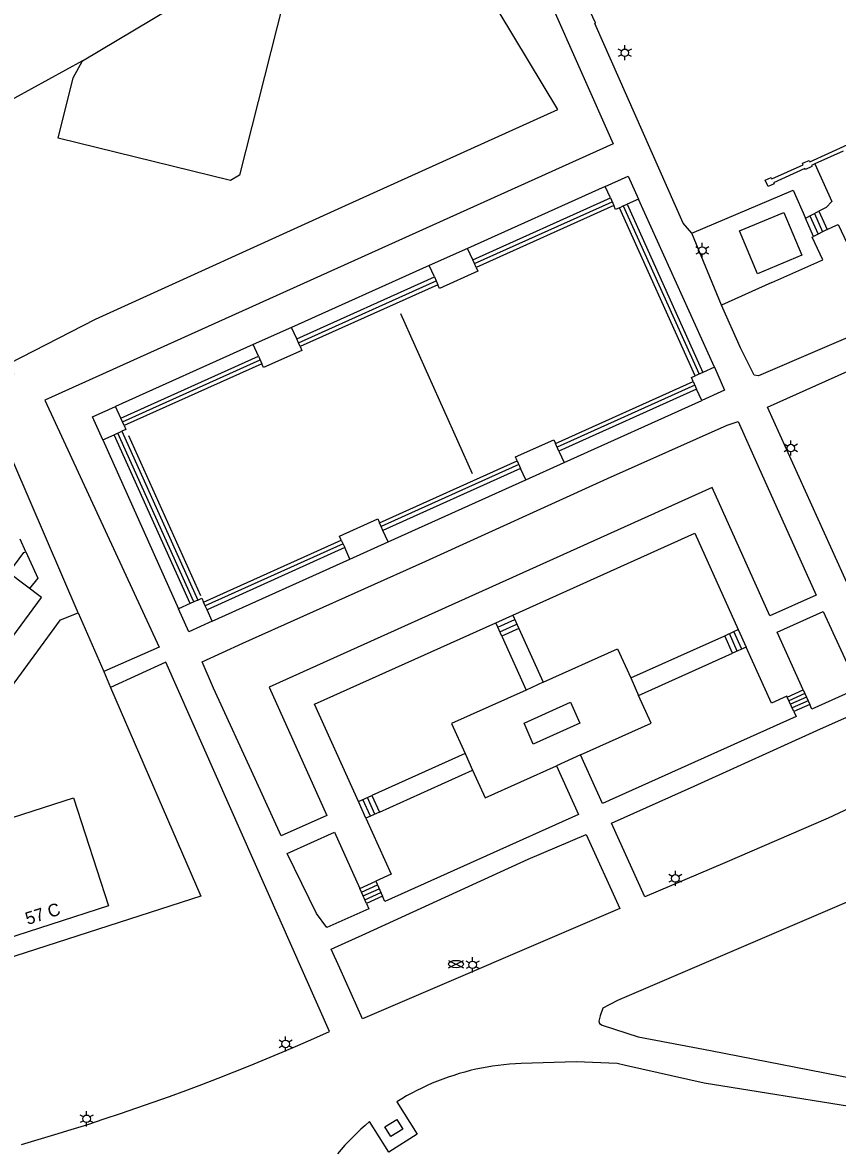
# Model space of a CAD drawing. Extents: x 122462 to 123306, y 485548 to 486417.
# Drawn here: x 123149.2 to 123246.3, y 485962.7 to 486097.3 of the extents above; entities that cross this region are included whole.
import ezdxf

# ---------------------------------------------------------------- set-up
doc = ezdxf.new("R2010")
doc.units = 0
for name, color, linetype in [('B-WE-IE-MEUBILAIR_WEGMEUBILAIR_VERKEERSBORD-S', 7, 'Continuous'), ('Level 1', 7, 'Continuous'), ('Level 11', 7, 'Continuous'), ('Level 19', 7, 'Continuous'), ('Level 2', 7, 'Continuous'), ('Level 21', 7, 'Continuous'), ('Level 24', 7, 'Continuous'), ('Level 31', 7, 'Continuous'), ('Level 33', 7, 'Continuous'), ('Level 48', 7, 'Continuous'), ('Level 50', 7, 'Continuous'), ('Level 52', 7, 'Continuous'), ('N werkgrens', 7, 'Continuous')]:
    doc.layers.add(name, color=color, linetype=linetype)

msp = doc.modelspace()

# ---------------------------------------------------------------- linework, layer by layer
at = {"layer": 'Level 1'}
msp.add_lwpolyline([(123146.72, 486002.21), (123155.24, 486004.96), (123159.4, 485992.08), (123145.62, 485987.62), (123141.45, 486000.5), (123141.69, 486000.58)], dxfattribs=at)
at = {"layer": 'Level 11'}
msp.add_lwpolyline([(123149.54, 486034.29), (123150.98, 486031.14), (123149.98, 486029.91)], dxfattribs=at)
at = {"layer": 'Level 19'}
for p, q in [((123156.28, 486092.81), (123134.68, 486080.9)), ((123218.62, 486077.82), (123202.21, 486070.44)), ((123219.24, 486076.45), (123218.62, 486077.82)), ((123222.59, 486076.31), (123221.22, 486075.7)), ((123231.62, 486056.27), (123222.59, 486076.31)), ((123232.48, 486063.67), (123228.93, 486072.24)), ((123202.21, 486070.44), (123197.64, 486068.39)), ((123202.82, 486069.08), (123202.21, 486070.44)), ((123197.64, 486068.39), (123181.23, 486061.02)), ((123198.26, 486067.03), (123197.64, 486068.39)), ((123181.23, 486061.02), (123176.66, 486058.97)), ((123181.84, 486059.65), (123181.23, 486061.02)), ((123176.66, 486058.97), (123160.25, 486051.59)), ((123177.28, 486057.6), (123176.66, 486058.97)), ((123231.62, 486056.27), (123230.25, 486055.65)), ((123155.8, 486027.01), (123144.26, 486053.73)), ((123230.12, 486052.3), (123229.5, 486053.67)), ((123160.86, 486050.22), (123160.25, 486051.59)), ((123213.7, 486044.9), (123230.12, 486052.3)), ((123158.71, 486047.61), (123160.08, 486048.23)), ((123158.71, 486047.61), (123167.75, 486027.49)), ((123213.09, 486046.27), (123213.7, 486044.9)), ((123209.15, 486042.85), (123213.7, 486044.9)), ((123209.15, 486042.85), (123208.53, 486044.22)), ((123192.74, 486035.45), (123209.15, 486042.85)), ((123192.74, 486035.45), (123192.12, 486036.82)), ((123188.18, 486033.4), (123192.74, 486035.45)), ((123188.18, 486033.4), (123187.56, 486034.77)), ((123171.76, 486026), (123188.18, 486033.4)), ((123169.12, 486028.1), (123167.75, 486027.49)), ((123171.76, 486026), (123171.15, 486027.37)), ((123208.32, 486025.12), (123211.21, 486018.72)), ((123206.3, 486024.21), (123209.18, 486017.8)), ((123221.65, 486019.24), (123232.87, 486024.28)), ((123222.59, 486017.16), (123233.8, 486022.21)), ((123201.91, 486010.24), (123190.8, 486005.24)), ((123191.7, 486003.25), (123202.8, 486008.25))]:
    msp.add_line(p, q, dxfattribs=at)
for points in [[(123228.93, 486072.24), (123227.91, 486073.43), (123217.36, 486097.23), (123217.47, 486097.32), (123215.12, 486102.32)], [(123212.16, 486100.54), (123212.4, 486100.14), (123212.02, 486099.91), (123219.55, 486082.88), (123151.8, 486052.33), (123165.42, 486022.93), (123158.83, 486020)], [(123243.59, 486080.5), (123245.61, 486076.02), (123244.94, 486075.31), (123244.09, 486074.87)], [(123218.62, 486077.82), (123221.36, 486079.05), (123222.59, 486076.31)], [(123228.93, 486072.24), (123241.01, 486077.39), (123242.49, 486074.04)], [(123220.31, 486075.29), (123219.85, 486075.08), (123219.65, 486075.54)], [(123245.07, 486072.67), (123245.74, 486073), (123246.4, 486073.27), (123251.66, 486062.13), (123251.21, 486061.42), (123236.89, 486055.25), (123236.36, 486055.33), (123234.75, 486058.59), (123232.48, 486063.67)], [(123238.49, 486066.36), (123244.55, 486069.06), (123243.3, 486071.79), (123243.45, 486071.86)], [(123203.23, 486068.16), (123203.43, 486067.71), (123198.87, 486065.66), (123198.67, 486066.11)], [(123182.25, 486058.74), (123182.46, 486058.28), (123177.89, 486056.23), (123177.69, 486056.69)], [(123257.6, 486008.13), (123237.94, 486051.52), (123253.3, 486058.39), (123273.01, 486014.86), (123257.6, 486008.13)], [(123231.62, 486056.27), (123232.85, 486053.53), (123230.12, 486052.3)], [(123229.09, 486054.58), (123228.88, 486055.03), (123229.34, 486055.24)], [(123158.71, 486047.61), (123157.48, 486050.35), (123160.25, 486051.59)], [(123161.27, 486049.31), (123161.48, 486048.86), (123160.99, 486048.64)], [(123179.98, 486000.41), (123176.87, 486007.23), (123171.93, 486018.03), (123170.57, 486021.15), (123175.43, 486023.39), (123197.21, 486033.16), (123218.89, 486043.01), (123233.16, 486049.36), (123234.48, 486049.82), (123236.8, 486044.58), (123243.75, 486029.11), (123238.25, 486026.63), (123231.37, 486041.93), (123178.54, 486018.15), (123185.42, 486002.86), (123179.98, 486000.41)], [(123208.12, 486045.13), (123207.91, 486045.58), (123212.47, 486047.64), (123212.68, 486047.18)], [(123187.15, 486035.68), (123186.94, 486036.13), (123191.5, 486038.19), (123191.71, 486037.73)], [(123207.6, 486026.74), (123229.31, 486036.51), (123234.48, 486025.01)], [(123170.03, 486028.51), (123170.53, 486028.74), (123170.74, 486028.28)], [(123171.76, 486026), (123168.98, 486024.75), (123167.75, 486027.49)], [(123242.22, 486017.82), (123239.12, 486024.69), (123244.58, 486027.15), (123248.79, 486018.04), (123243.25, 486015.53), (123243, 486016.09)], [(123189.19, 486004.52), (123183.97, 486016.11), (123205.57, 486025.83)], [(123211.21, 486018.72), (123220.09, 486022.71), (123221.65, 486019.24)], [(123240.32, 486016.97), (123240.27, 486017.07), (123238.43, 486016.24), (123235.42, 486022.93)], [(123149.04, 485963.65), (123151.01, 485964.23), (123152.99, 485964.82), (123154.96, 485965.42), (123156.92, 485966.04), (123158.88, 485966.68), (123160.84, 485967.33), (123162.79, 485967.99), (123164.73, 485968.67), (123166.67, 485969.37), (123168.6, 485970.08), (123170.53, 485970.8), (123172.46, 485971.54), (123174.37, 485972.29), (123176.28, 485973.06), (123178.19, 485973.84), (123180.09, 485974.64), (123181.98, 485975.45), (123183.87, 485976.28), (123185.75, 485977.12), (123166.23, 486021.12), (123159.64, 486018.12)], [(123209.18, 486017.8), (123200.3, 486013.81), (123201.91, 486010.24)], [(123215.66, 486010.07), (123224.07, 486013.85), (123222.59, 486017.16)], [(123241.1, 486015.23), (123241.36, 486014.65), (123218.27, 486004.26), (123215.66, 486010.07)], [(123223.34, 485993.16), (123219.35, 486001.93), (123229.2, 486006.36), (123244.28, 486013.19), (123249.83, 486015.65), (123254.01, 486006.67), (123245.2, 486002.55), (123232.88, 485997.2), (123223.34, 485993.16)], [(123212.8, 486008.78), (123215.42, 486002.98), (123192.35, 485992.59), (123192.06, 485993.23)], [(123202.8, 486008.25), (123204.29, 486004.95), (123212.8, 486008.78)], [(123190.08, 486002.53), (123193.09, 485995.84), (123191.26, 485995.01)], [(123190.14, 485992.36), (123190.42, 485991.73), (123185.42, 485989.49), (123184.2, 485991.18), (123180.68, 485998.31), (123186.32, 486000.85), (123189.34, 485994.15)], [(123189.69, 485978.63), (123186.97, 485984.64), (123185.96, 485986.91), (123190.06, 485988.77), (123209.42, 485997.63), (123216.35, 486000.6), (123220.35, 485991.76), (123189.69, 485978.63)], [(123257.89, 485996.99), (123220.06, 485980.8), (123218.31, 485979.89), (123217.99, 485978.97), (123217.84, 485978.33), (123217.92, 485978.06), (123218.25, 485977.87), (123222.52, 485976.47), (123231.16, 485974.86), (123254.96, 485970.21)], [(123279.93, 485963.01), (123230.39, 485970.94), (123221.04, 485973.06), (123220.05, 485973.28), (123215.14, 485973.48), (123208.58, 485973.3), (123207.9, 485973.27), (123207.22, 485973.22), (123206.54, 485973.15), (123205.86, 485973.07), (123205.19, 485972.98), (123204.52, 485972.87), (123203.85, 485972.74), (123203.18, 485972.6), (123202.52, 485972.44), (123201.86, 485972.27), (123201.2, 485972.08), (123200.55, 485971.88), (123199.9, 485971.67), (123199.26, 485971.44), (123198.63, 485971.19), (123198, 485970.93), (123197.37, 485970.66), (123196.75, 485970.37), (123196.14, 485970.07), (123195.54, 485969.75), (123194.94, 485969.42), (123194.35, 485969.08), (123193.77, 485968.72), (123196.21, 485964.85), (123192.81, 485962.71), (123190.51, 485966.36)], [(123190.51, 485966.36), (123190, 485965.92), (123189.49, 485965.47), (123189, 485965), (123188.51, 485964.53), (123188.04, 485964.04), (123187.57, 485963.55), (123187.12, 485963.04), (123186.68, 485962.52)]]:
    msp.add_lwpolyline(points, dxfattribs=at)
at = {"layer": 'Level 2'}
for points in [[(123156.28, 486092.81), (123170.76, 486101.45), (123173.05, 486101.43), (123180.23, 486099.7), (123175.01, 486079.15), (123173.94, 486078.51), (123153.4, 486083.56), (123155.17, 486090.77), (123156.28, 486092.81)], [(123236.75, 486067.41), (123234.62, 486072.51), (123239.91, 486074.73), (123242.05, 486069.63), (123236.75, 486067.41)], [(123146.12, 486040.89), (123138.72, 486041.7), (123138.68, 486041.26), (123138.78, 486041.25), (123138, 486034.14), (123136.51, 486033.53), (123136.67, 486033.13), (123136.45, 486030.81), (123136.25, 486030.73), (123137.26, 486028.46), (123137.45, 486028.55), (123139.32, 486027.17), (123139.5, 486026.78), (123140.96, 486027.45), (123146.7, 486023.2), (123146.64, 486023.12), (123146.99, 486022.85), (123151.43, 486028.83), (123147.5, 486031.75), (123149.31, 486034.18), (123149.54, 486034.29), (123148.85, 486035.79)]]:
    msp.add_lwpolyline(points, dxfattribs=at)
at = {"layer": 'Level 21'}
msp.add_line((123246.97, 486082.03), (123243.59, 486080.5), dxfattribs=at)
msp.add_lwpolyline([(123243.59, 486080.5), (123243.19, 486080.32), (123243.25, 486080.19), (123242.47, 486079.83), (123242.41, 486079.96), (123238.67, 486078.27), (123238.74, 486078.12), (123238.04, 486077.8), (123237.69, 486078.58), (123238.38, 486078.9), (123238.47, 486078.72), (123242.2, 486080.41), (123242.13, 486080.58), (123242.91, 486080.93), (123242.99, 486080.77), (123249.78, 486083.85), (123249.73, 486083.95), (123250.43, 486084.26)], dxfattribs=at)
at = {"layer": 'Level 24'}
for p, q in [((123194.19, 486062.67), (123202.75, 486043.61)), ((123161.8, 486048.12), (123170.37, 486029.06))]:
    msp.add_line(p, q, dxfattribs=at)
at = {"layer": 'Level 31'}
for p, q in [((123202.82, 486069.08), (123219.24, 486076.45)), ((123219.24, 486076.45), (123219.65, 486075.54)), ((123219.65, 486075.54), (123203.23, 486068.16)), ((123229.34, 486055.24), (123220.31, 486075.29)), ((123221.22, 486075.7), (123230.25, 486055.65)), ((123242.49, 486074.04), (123244.09, 486074.87)), ((123244.09, 486074.87), (123245.07, 486072.67)), ((123243.45, 486071.86), (123242.49, 486074.04)), ((123245.07, 486072.67), (123243.45, 486071.86)), ((123181.84, 486059.65), (123198.26, 486067.03)), ((123198.26, 486067.03), (123198.67, 486066.11)), ((123198.67, 486066.11), (123182.25, 486058.74)), ((123160.86, 486050.22), (123177.28, 486057.6)), ((123177.28, 486057.6), (123177.69, 486056.69)), ((123177.69, 486056.69), (123161.27, 486049.31)), ((123230.25, 486055.65), (123229.34, 486055.24)), ((123212.68, 486047.18), (123229.09, 486054.58)), ((123229.09, 486054.58), (123229.5, 486053.67)), ((123229.5, 486053.67), (123213.09, 486046.27)), ((123160.08, 486048.23), (123160.99, 486048.64)), ((123169.12, 486028.1), (123160.08, 486048.23)), ((123160.99, 486048.64), (123170.03, 486028.51)), ((123213.09, 486046.27), (123212.68, 486047.18)), ((123191.71, 486037.73), (123208.12, 486045.13)), ((123208.12, 486045.13), (123208.53, 486044.22)), ((123208.53, 486044.22), (123192.12, 486036.82)), ((123170.74, 486028.28), (123187.15, 486035.68)), ((123187.15, 486035.68), (123187.56, 486034.77)), ((123187.56, 486034.77), (123171.15, 486027.37)), ((123205.57, 486025.83), (123207.6, 486026.74)), ((123207.6, 486026.74), (123208.32, 486025.12)), ((123208.32, 486025.12), (123206.3, 486024.21)), ((123234.48, 486025.01), (123235.42, 486022.93)), ((123233.8, 486022.21), (123232.87, 486024.28)), ((123235.42, 486022.93), (123233.8, 486022.21)), ((123240.32, 486016.97), (123242.22, 486017.82)), ((123241.1, 486015.23), (123240.32, 486016.97)), ((123242.22, 486017.82), (123243, 486016.09)), ((123243, 486016.09), (123241.1, 486015.23)), ((123189.19, 486004.52), (123190.8, 486005.24)), ((123190.08, 486002.53), (123189.19, 486004.52)), ((123190.8, 486005.24), (123191.7, 486003.25)), ((123189.34, 485994.15), (123191.26, 485995.01)), ((123191.26, 485995.01), (123192.06, 485993.23)), ((123192.06, 485993.23), (123190.14, 485992.36))]:
    msp.add_line(p, q, dxfattribs=at)
for points in [[(123220.31, 486075.29), (123220.77, 486075.49), (123221.22, 486075.7)], [(123203.23, 486068.16), (123203.02, 486068.62), (123202.82, 486069.08)], [(123182.25, 486058.74), (123182.05, 486059.19), (123181.84, 486059.65)], [(123161.27, 486049.31), (123161.07, 486049.77), (123160.86, 486050.22)], [(123192.12, 486036.82), (123191.91, 486037.28), (123191.71, 486037.73)], [(123170.03, 486028.51), (123169.57, 486028.31), (123169.12, 486028.1)], [(123171.15, 486027.37), (123170.94, 486027.83), (123170.74, 486028.28)], [(123206.3, 486024.21), (123205.81, 486025.29), (123205.57, 486025.83)], [(123232.87, 486024.28), (123233.95, 486024.77), (123234.48, 486025.01)], [(123191.7, 486003.25), (123190.62, 486002.77), (123190.08, 486002.53)], [(123190.14, 485992.36), (123189.54, 485993.7), (123189.34, 485994.15)]]:
    msp.add_lwpolyline(points, dxfattribs=at)
at = {"layer": 'Level 33'}
for p, q in [((123203.02, 486068.62), (123219.44, 486076)), ((123220.77, 486075.49), (123229.8, 486055.44)), ((123243.56, 486074.59), (123244.53, 486072.4)), ((123243.02, 486074.32), (123243.99, 486072.13)), ((123182.05, 486059.19), (123198.46, 486066.57)), ((123161.07, 486049.77), (123177.48, 486057.14)), ((123229.29, 486054.12), (123212.88, 486046.73)), ((123169.57, 486028.31), (123160.53, 486048.43)), ((123208.32, 486044.67), (123191.91, 486037.28)), ((123187.36, 486035.22), (123170.94, 486027.83)), ((123205.81, 486025.29), (123207.84, 486026.2)), ((123206.05, 486024.75), (123208.08, 486025.66)), ((123234.88, 486022.69), (123233.95, 486024.77)), ((123234.34, 486022.45), (123233.41, 486024.53)), ((123242.41, 486017.39), (123240.51, 486016.53)), ((123242.61, 486016.96), (123240.71, 486016.1)), ((123242.8, 486016.52), (123240.9, 486015.67)), ((123190.62, 486002.77), (123189.73, 486004.76)), ((123191.16, 486003.01), (123190.26, 486005)), ((123189.54, 485993.7), (123191.46, 485994.57)), ((123189.74, 485993.26), (123191.66, 485994.12)), ((123189.94, 485992.81), (123191.86, 485993.68))]:
    msp.add_line(p, q, dxfattribs=at)
at = {"layer": 'Level 48'}
for points in [[(123210.04, 486011.35), (123208.93, 486013.84), (123214.48, 486016.34), (123215.6, 486013.85), (123210.04, 486011.35)], [(123193.06, 485964.59), (123192.34, 485965.73), (123193.76, 485966.62), (123194.47, 485965.47), (123193.06, 485964.59)]]:
    msp.add_lwpolyline(points, dxfattribs=at)
at = {"layer": 'Level 50'}
for p, q in [((123220.95, 486094.2), (123220.95, 486094.65)), ((123220.56, 486093.97), (123220.17, 486094.2)), ((123220.56, 486093.52), (123220.17, 486093.3)), ((123220.95, 486092.85), (123220.95, 486093.3)), ((123221.73, 486094.2), (123221.34, 486093.97)), ((123221.73, 486093.3), (123221.34, 486093.52)), ((123229.79, 486070.4), (123229.4, 486070.63)), ((123230.18, 486070.63), (123230.18, 486071.08)), ((123230.96, 486070.63), (123230.57, 486070.4)), ((123229.79, 486069.95), (123229.4, 486069.73)), ((123230.18, 486069.28), (123230.18, 486069.73)), ((123230.96, 486069.73), (123230.57, 486069.95)), ((123240.74, 486047.09), (123240.74, 486047.54)), ((123240.35, 486046.86), (123239.96, 486047.09)), ((123240.35, 486046.41), (123239.96, 486046.19)), ((123240.74, 486045.74), (123240.74, 486046.19)), ((123241.52, 486047.09), (123241.13, 486046.86)), ((123241.52, 486046.19), (123241.13, 486046.41)), ((123226.58, 485995.57), (123226.19, 485995.8)), ((123226.58, 485995.12), (123226.19, 485994.9)), ((123226.97, 485995.8), (123226.97, 485996.25)), ((123227.75, 485995.8), (123227.36, 485995.57)), ((123227.75, 485994.9), (123227.36, 485995.12)), ((123226.97, 485994.45), (123226.97, 485994.9)), ((123202.8, 485985.5), (123202.8, 485985.95)), ((123202.41, 485985.27), (123202.02, 485985.5)), ((123202.41, 485984.82), (123202.02, 485984.6)), ((123202.8, 485984.15), (123202.8, 485984.6)), ((123203.58, 485985.5), (123203.19, 485985.27)), ((123203.58, 485984.6), (123203.19, 485984.82)), ((123180.51, 485976.07), (123180.51, 485976.52)), ((123180.12, 485975.84), (123179.73, 485976.07)), ((123180.12, 485975.39), (123179.73, 485975.17)), ((123180.51, 485974.72), (123180.51, 485975.17)), ((123181.29, 485976.07), (123180.9, 485975.84)), ((123181.29, 485975.17), (123180.9, 485975.39)), ((123156.4, 485966.92), (123156.01, 485967.15)), ((123156.79, 485967.15), (123156.79, 485967.6)), ((123157.57, 485967.15), (123157.18, 485966.92)), ((123156.4, 485966.47), (123156.01, 485966.25)), ((123156.79, 485965.8), (123156.79, 485966.25)), ((123157.57, 485966.25), (123157.18, 485966.47))]:
    msp.add_line(p, q, dxfattribs=at)
for centre in [(123220.95, 486093.75), (123230.18, 486070.18), (123240.74, 486046.64), (123226.97, 485995.35), (123202.8, 485985.05), (123180.51, 485975.62), (123156.79, 485966.7)]:
    msp.add_circle(centre, 0.45, dxfattribs=at)
at = {"layer": 'Level 52'}
for p, q in [((123199.94, 485984.69), (123201.72, 485985.58)), ((123199.94, 485985.58), (123201.72, 485984.69))]:
    msp.add_line(p, q, dxfattribs=at)
msp.add_ellipse((123200.83, 485985.14), major_axis=(0.89, 0), ratio=0.5, dxfattribs=at)
at = {"layer": 'N werkgrens'}
for p, q in [((123238.49, 486066.36), (123232.48, 486063.67)), ((123155.8, 486027.01), (123158.83, 486020)), ((123158.83, 486020), (123159.64, 486018.12)), ((123221.65, 486019.24), (123222.59, 486017.16)), ((123211.21, 486018.72), (123209.18, 486017.8)), ((123201.91, 486010.24), (123202.8, 486008.25)), ((123215.66, 486010.07), (123212.8, 486008.78))]:
    msp.add_line(p, q, dxfattribs=at)
for points in [[(123144.26, 486053.73), (123148.12, 486055.4), (123147.55, 486056.71), (123157.85, 486062), (123188.08, 486075.74), (123212.96, 486086.98), (123205.97, 486098.61)], [(123143.51, 486012.2), (123143.48, 486012.28), (123153.67, 486026.15), (123155.8, 486027.01)], [(123159.64, 486018.12), (123170.39, 485993.24), (123140.91, 485983.74)]]:
    msp.add_lwpolyline(points, dxfattribs=at)

# ---------------------------------------------------------------- texts
at = {"layer": 'B-WE-IE-MEUBILAIR_WEGMEUBILAIR_VERKEERSBORD-S'}
msp.add_text('57 C', height=1.5, rotation=17.5501, dxfattribs=at).set_placement((123149.76, 485989.79))

doc.saveas('drawing.dxf')
